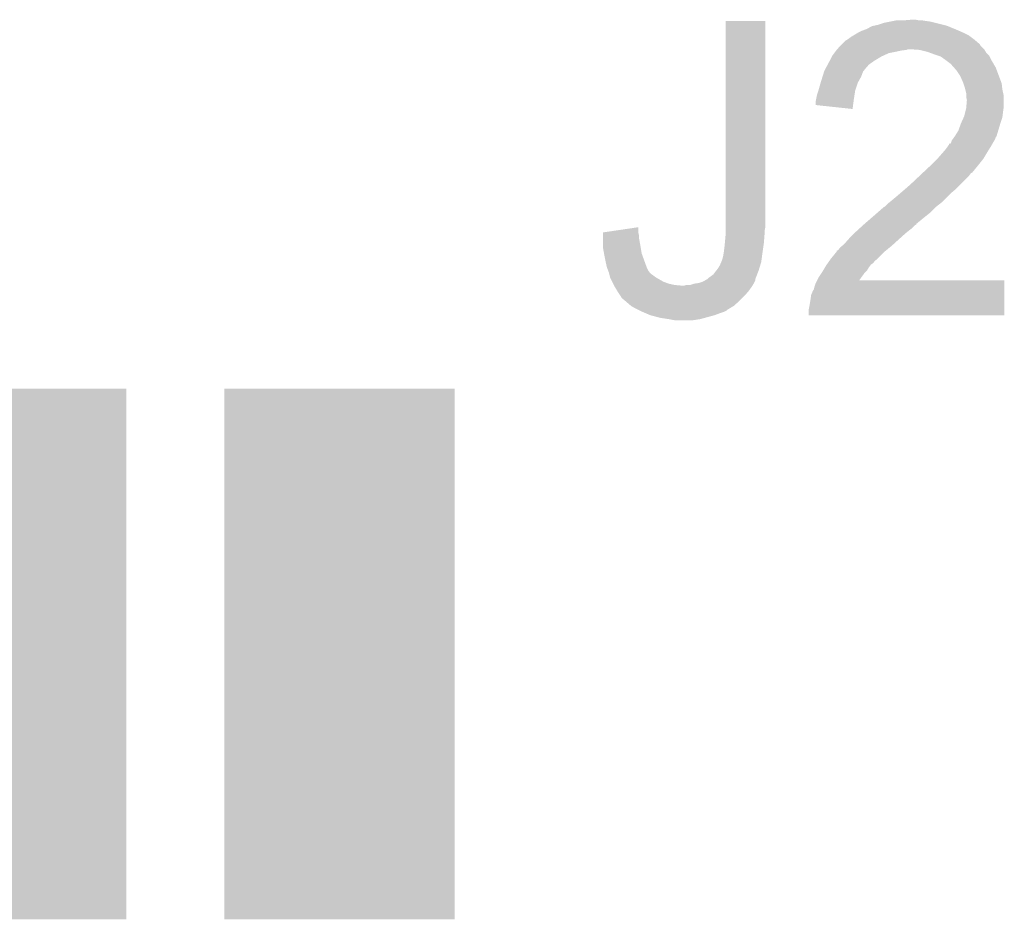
# Model space of a CAD drawing. Extents: x -9 to 122, y -9 to 65.
# Tile 307 of 308: x 110.03 to 113.83, y 56.93 to 60.41. Entities that reach past the tile are written whole.
import ezdxf

# ---------------------------------------------------------------- set-up
doc = ezdxf.new("R2010")
doc.units = 0
doc.layers.get('0').update_dxf_attribs({"linetype": 'CONTINUOUS'})
doc.layers.add('CLICKER_4_FOR_R7FA4M2A_V100_GTO', color=12, linetype='CONTINUOUS')
doc.layers.add('CLICKER_4_FOR_R7FA4M2A_V100_GTS', color=13, linetype='CONTINUOUS')

# ---------------------------------------------------------------- blocks, each defined once
blk = doc.blocks.new('RECTANGLE_203')
blk.add_solid([(0.44577, 1.02616), (0.44577, -1.02616), (-0.44577, 1.02616), (-0.44577, -1.02616)])

msp = doc.modelspace()

# ---------------------------------------------------------------- linework, layer by layer
at = {"layer": 'CLICKER_4_FOR_R7FA4M2A_V100_GTO'}
for points in [[(112.75568, 59.6265), (112.7557, 60.403718), (112.90808, 59.6265), (112.90808, 60.403718)], [(112.7557, 60.403718), (112.755702, 60.40374), (112.90808, 60.403718), (112.755702, 60.40374)], [(113.301782, 60.37326), (113.319564, 60.383422), (113.639964, 60.37326), (113.615282, 60.383422)], [(113.319564, 60.383422), (113.330974, 60.385958), (113.615282, 60.383422), (113.609122, 60.385958)], [(113.330974, 60.385958), (113.34242, 60.388502), (113.609122, 60.385958), (113.598948, 60.388502)], [(113.34242, 60.388502), (113.365282, 60.39612), (113.598948, 60.388502), (113.56848, 60.39612)], [(113.365282, 60.39612), (113.390682, 60.4012), (113.56848, 60.39612), (113.54816, 60.4012)], [(113.390682, 60.4012), (113.403382, 60.40374), (113.54816, 60.4012), (113.53038, 60.40374)], [(113.403382, 60.40374), (113.416082, 60.40628), (113.53038, 60.40374), (113.515142, 60.40628)], [(113.44402, 60.40628), (113.474498, 60.40882), (113.502442, 60.40628), (113.489742, 60.40882)], [(113.23066, 60.33516), (113.240822, 60.342782), (113.712414, 60.33516), (113.70225, 60.342782)], [(113.240822, 60.342782), (113.249282, 60.347858), (113.70225, 60.342782), (113.69548, 60.347858)], [(113.249282, 60.347858), (113.26622, 60.35802), (113.69548, 60.347858), (113.67516, 60.35802)], [(113.26622, 60.35802), (113.28146, 60.36564), (113.67516, 60.35802), (113.658016, 60.36564)], [(113.28146, 60.36564), (113.288234, 60.36818), (113.658016, 60.36564), (113.6523, 60.36818)], [(113.288234, 60.36818), (113.301782, 60.37326), (113.6523, 60.36818), (113.639964, 60.37326)], [(113.186752, 60.29452), (113.197638, 60.30722), (113.753902, 60.29452), (113.741202, 60.30722)], [(113.197638, 60.30722), (113.202714, 60.312296), (113.741202, 60.30722), (113.738662, 60.312296)], [(113.202714, 60.312296), (113.207802, 60.317382), (113.738662, 60.312296), (113.73358, 60.317382)], [(113.207802, 60.317382), (113.217964, 60.327542), (113.73358, 60.317382), (113.721726, 60.327542)], [(113.217964, 60.327542), (113.223042, 60.330082), (113.721726, 60.327542), (113.718762, 60.330082)], [(113.223042, 60.330082), (113.226848, 60.33262), (113.718762, 60.330082), (113.7158, 60.33262)], [(113.226848, 60.33262), (113.23066, 60.33516), (113.7158, 60.33262), (113.712414, 60.33516)], [(113.15827, 60.251342), (113.16589, 60.26658), (113.33226, 60.251342), (113.35766, 60.26658)], [(113.16589, 60.26658), (113.167162, 60.26912), (113.35766, 60.26658), (113.363248, 60.26912)], [(113.167162, 60.26912), (113.174778, 60.279278), (113.363248, 60.26912), (113.385598, 60.279278)], [(113.174778, 60.279278), (113.17859, 60.28436), (113.385598, 60.279278), (113.411, 60.28436)], [(113.17859, 60.28436), (113.1824, 60.28944), (113.411, 60.28436), (113.433862, 60.28944)], [(113.1824, 60.28944), (113.184576, 60.29198), (113.433862, 60.28944), (113.454176, 60.29198)], [(113.184576, 60.29198), (113.186752, 60.294518), (113.454176, 60.29198), (113.459256, 60.294518)], [(113.186752, 60.294518), (113.186752, 60.29452), (113.459256, 60.294518), (113.469422, 60.29452)], [(113.504978, 60.29198), (113.469422, 60.29452), (113.756442, 60.29198), (113.753902, 60.29452)], [(113.504986, 60.291978), (113.504978, 60.29198), (113.756442, 60.291978), (113.756442, 60.29198)], [(113.535458, 60.28436), (113.504986, 60.291978), (113.761014, 60.28436), (113.756442, 60.291978)], [(113.549436, 60.279278), (113.535458, 60.28436), (113.764062, 60.279278), (113.761014, 60.28436)], [(113.5634, 60.2742), (113.549436, 60.279278), (113.76914, 60.2742), (113.764062, 60.279278)], [(113.578652, 60.269116), (113.5634, 60.2742), (113.774222, 60.269116), (113.76914, 60.2742)], [(113.586258, 60.26658), (113.578652, 60.269116), (113.775492, 60.26658), (113.774222, 60.269116)], [(113.604038, 60.253882), (113.586258, 60.26658), (113.78184, 60.253882), (113.775492, 60.26658)], [(113.142096, 60.220858), (113.146162, 60.22848), (113.296698, 60.220858), (113.304318, 60.22848)], [(113.146162, 60.22848), (113.148868, 60.233554), (113.304318, 60.22848), (113.306858, 60.233554)], [(113.148868, 60.233554), (113.157, 60.2488), (113.306858, 60.233554), (113.328628, 60.2488)], [(113.157, 60.2488), (113.15827, 60.251342), (113.328628, 60.2488), (113.33226, 60.251342)], [(113.60404, 60.25388), (113.604038, 60.253882), (113.781842, 60.25388), (113.78184, 60.253882)], [(113.624358, 60.23864), (113.60404, 60.25388), (113.790732, 60.23864), (113.781842, 60.25388)], [(113.6269, 60.2361), (113.624358, 60.23864), (113.792214, 60.2361), (113.790732, 60.23864)], [(113.638188, 60.223402), (113.6269, 60.2361), (113.79962, 60.223402), (113.792214, 60.2361)], [(113.129534, 60.187838), (113.135884, 60.208158), (113.27892, 60.187838), (113.28654, 60.208158)], [(113.135884, 60.208158), (113.13668, 60.210702), (113.28654, 60.208158), (113.288574, 60.210702)], [(113.13668, 60.210702), (113.142096, 60.220858), (113.288574, 60.210702), (113.296698, 60.220858)], [(113.647218, 60.213242), (113.638188, 60.223402), (113.80343, 60.213242), (113.79962, 60.223402)], [(113.662458, 60.190382), (113.647218, 60.213242), (113.812002, 60.190382), (113.80343, 60.213242)], [(113.67262, 60.167518), (113.662458, 60.190382), (113.820576, 60.167518), (113.812002, 60.190382)], [(113.11382, 60.1345), (113.122528, 60.164978), (113.25606, 60.1345), (113.26622, 60.164978)], [(113.122528, 60.164978), (113.12398, 60.17006), (113.26622, 60.164978), (113.269042, 60.17006)], [(113.12398, 60.17006), (113.129534, 60.187838), (113.269042, 60.17006), (113.27892, 60.187838)], [(113.674314, 60.162438), (113.67262, 60.167518), (113.82248, 60.162438), (113.820576, 60.167518)], [(113.68024, 60.144658), (113.674314, 60.162438), (113.824456, 60.144658), (113.82248, 60.162438)], [(113.105184, 60.10148), (113.108742, 60.11926), (113.25098, 60.10148), (113.253714, 60.11926)], [(113.108742, 60.11926), (113.11382, 60.1345), (113.253714, 60.11926), (113.25606, 60.1345)], [(113.68151, 60.13958), (113.68024, 60.144658), (113.82502, 60.13958), (113.824456, 60.144658)], [(113.68532, 60.124342), (113.68151, 60.13958), (113.828406, 60.124342), (113.82502, 60.13958)], [(113.68532, 60.116718), (113.68532, 60.124342), (113.8301, 60.116718), (113.828406, 60.124342)], [(113.68532, 60.109102), (113.68532, 60.116718), (113.8301, 60.109102), (113.8301, 60.116718)], [(113.10366, 60.093862), (113.105184, 60.10148), (113.249958, 60.093862), (113.25098, 60.10148)], [(113.10366, 60.07864), (113.10366, 60.093862), (113.24792, 60.07864), (113.249958, 60.093862)], [(113.245878, 60.063382), (113.10366, 60.07864), (113.245878, 60.063382), (113.24792, 60.07864)], [(113.68786, 60.098942), (113.68532, 60.109102), (113.8301, 60.098942), (113.8301, 60.109102)], [(113.68553, 60.06846), (113.68786, 60.096398), (113.8301, 60.06846), (113.8301, 60.096398)], [(113.68786, 60.096398), (113.68786, 60.098942), (113.8301, 60.096398), (113.8301, 60.098942)], [(113.677702, 60.035442), (113.68151, 60.05068), (113.825652, 60.035442), (113.82756, 60.05068)], [(113.68151, 60.05068), (113.68532, 60.065922), (113.82756, 60.05068), (113.829736, 60.065922)], [(113.68532, 60.065922), (113.68553, 60.06846), (113.829736, 60.065922), (113.8301, 60.06846)], [(113.65484, 59.97956), (113.665, 60.007498), (113.809016, 59.97956), (113.817398, 60.007498)], [(113.665, 60.0075), (113.67539, 60.030358), (113.8174, 60.0075), (113.825018, 60.030358)], [(113.665, 60.007498), (113.665, 60.0075), (113.817398, 60.007498), (113.8174, 60.0075)], [(113.67539, 60.030358), (113.677702, 60.035442), (113.825018, 60.030358), (113.825652, 60.035442)], [(113.64214, 59.95924), (113.65484, 59.97956), (113.802918, 59.95924), (113.809016, 59.97956)], [(113.612022, 59.91606), (113.61928, 59.926224), (113.7793, 59.91606), (113.785108, 59.926224)], [(113.61928, 59.926224), (113.619302, 59.92876), (113.785108, 59.926224), (113.786556, 59.92876)], [(113.619302, 59.92876), (113.624366, 59.928774), (113.786556, 59.92876), (113.786564, 59.928774)], [(113.624366, 59.928774), (113.626898, 59.93384), (113.786564, 59.928774), (113.78946, 59.93384)], [(113.626898, 59.93384), (113.6269, 59.933842), (113.78946, 59.93384), (113.78946, 59.933842)], [(113.6269, 59.933842), (113.629442, 59.941462), (113.78946, 59.933842), (113.794032, 59.941462)], [(113.629442, 59.941462), (113.633066, 59.946538), (113.794032, 59.941462), (113.79708, 59.946538)], [(113.633066, 59.946538), (113.638508, 59.954156), (113.79708, 59.946538), (113.79962, 59.954156)], [(113.638508, 59.954156), (113.640324, 59.956698), (113.79962, 59.954156), (113.802156, 59.956698)], [(113.640324, 59.956698), (113.64214, 59.95924), (113.802156, 59.956698), (113.802918, 59.95924)], [(113.57356, 59.87034), (113.59134, 59.89066), (113.75136, 59.87034), (113.763552, 59.89066)], [(113.59134, 59.89066), (113.595694, 59.89574), (113.763552, 59.89066), (113.7666, 59.89574)], [(113.595694, 59.89574), (113.60658, 59.908438), (113.7666, 59.89574), (113.774536, 59.908438)], [(113.60658, 59.908438), (113.612022, 59.91606), (113.774536, 59.908438), (113.7793, 59.91606)], [(113.54782, 59.84494), (113.55324, 59.85002), (113.73104, 59.84494), (113.735104, 59.85002)], [(113.55324, 59.85002), (113.57356, 59.87034), (113.735104, 59.85002), (113.75136, 59.87034)], [(113.504502, 59.8043), (113.5126, 59.81192), (113.695478, 59.8043), (113.701196, 59.81192)], [(113.5126, 59.81192), (113.515304, 59.814456), (113.701196, 59.81192), (113.7031, 59.814456)], [(113.515304, 59.814456), (113.518016, 59.816998), (113.7031, 59.814456), (113.708176, 59.816998)], [(113.518016, 59.816998), (113.54782, 59.84494), (113.708176, 59.816998), (113.73104, 59.84494)], [(113.4491, 59.7535), (113.46942, 59.77128), (113.644678, 59.7535), (113.662458, 59.77128)], [(113.46942, 59.77128), (113.504502, 59.8043), (113.662458, 59.77128), (113.695478, 59.8043)], [(113.41354, 59.72302), (113.431322, 59.738262), (113.611658, 59.72302), (113.626902, 59.738262)], [(113.431322, 59.738262), (113.446136, 59.75096), (113.626902, 59.738262), (113.64214, 59.75096)], [(113.446136, 59.75096), (113.4491, 59.7535), (113.64214, 59.75096), (113.644678, 59.7535)], [(113.370366, 59.684926), (113.385602, 59.700162), (113.56849, 59.684926), (113.588074, 59.700162)], [(113.385602, 59.700162), (113.388774, 59.7027), (113.588074, 59.700162), (113.591338, 59.7027)], [(113.388774, 59.7027), (113.3983, 59.71032), (113.591338, 59.7027), (113.598958, 59.71032)], [(113.3983, 59.71032), (113.41354, 59.72302), (113.598958, 59.71032), (113.611658, 59.72302)], [(113.32718, 59.64936), (113.341694, 59.662058), (113.529744, 59.64936), (113.545618, 59.662058)], [(113.341694, 59.662058), (113.367822, 59.684918), (113.545618, 59.662058), (113.56848, 59.684918)], [(113.367822, 59.684918), (113.367826, 59.68492), (113.56848, 59.684918), (113.568482, 59.68492)], [(113.367826, 59.68492), (113.370366, 59.684926), (113.568482, 59.68492), (113.56849, 59.684926)], [(112.75568, 59.603638), (112.75568, 59.6265), (112.90808, 59.603638), (112.90808, 59.6265)], [(113.28908, 59.61634), (113.292, 59.618872), (113.492266, 59.61634), (113.49228, 59.618872)], [(113.292, 59.618872), (113.318386, 59.64174), (113.49228, 59.618872), (113.52022, 59.64174)], [(113.318386, 59.64174), (113.32718, 59.64936), (113.52022, 59.64174), (113.529744, 59.64936)], [(112.280714, 59.573158), (112.280718, 59.583318), (112.4204, 59.573158), (112.41786, 59.583318)], [(112.280718, 59.583318), (112.28072, 59.585862), (112.41786, 59.583318), (112.41786, 59.585862)], [(112.28072, 59.585862), (112.41786, 59.606154), (112.41786, 59.585862), (112.41786, 59.606154)], [(112.755218, 59.57824), (112.75568, 59.583318), (112.90554, 59.57824), (112.90554, 59.583318)], [(112.75568, 59.590938), (112.75568, 59.603638), (112.90554, 59.590938), (112.90808, 59.603638)], [(112.75568, 59.583318), (112.75568, 59.590938), (112.90554, 59.583318), (112.90554, 59.590938)], [(113.2332, 59.563), (113.25352, 59.58332), (113.429062, 59.563), (113.45164, 59.58332)], [(113.25352, 59.58332), (113.2586, 59.5884), (113.45164, 59.58332), (113.45799, 59.5884)], [(113.2586, 59.5884), (113.26414, 59.59348), (113.45799, 59.5884), (113.46434, 59.59348)], [(113.26414, 59.59348), (113.272454, 59.6011), (113.46434, 59.59348), (113.474498, 59.6011)], [(113.272454, 59.6011), (113.286306, 59.613798), (113.474498, 59.6011), (113.4872, 59.613798)], [(113.286306, 59.613798), (113.289072, 59.616334), (113.4872, 59.613798), (113.492266, 59.616334)], [(113.289072, 59.616334), (113.28908, 59.61634), (113.492266, 59.616334), (113.492266, 59.61634)], [(112.280702, 59.53506), (112.280712, 59.562998), (112.42548, 59.53506), (112.4204, 59.562998)], [(112.280712, 59.562998), (112.280714, 59.573158), (112.4204, 59.562998), (112.4204, 59.573158)], [(112.7506, 59.52998), (112.752124, 59.54522), (112.900822, 59.52998), (112.903, 59.54522)], [(112.752124, 59.54522), (112.75314, 59.55538), (112.903, 59.54522), (112.90378, 59.55538)], [(112.75314, 59.55538), (112.755218, 59.57824), (112.90378, 59.55538), (112.90554, 59.57824)], [(113.21288, 59.54014), (113.230942, 59.56046), (113.403886, 59.54014), (113.42624, 59.56046)], [(113.230942, 59.56046), (113.2332, 59.563), (113.42624, 59.56046), (113.429062, 59.563)], [(112.2807, 59.527438), (112.280702, 59.53506), (112.426752, 59.527438), (112.42548, 59.53506)], [(112.284858, 59.50458), (112.2807, 59.527438), (112.430562, 59.50458), (112.426752, 59.527438)], [(112.74552, 59.49442), (112.74806, 59.50966), (112.895888, 59.49442), (112.89792, 59.50966)], [(112.74806, 59.50966), (112.7506, 59.52998), (112.89792, 59.50966), (112.900822, 59.52998)], [(113.16208, 59.48426), (113.184936, 59.512202), (113.342418, 59.48426), (113.370362, 59.512202)], [(113.184936, 59.512202), (113.18494, 59.512206), (113.370362, 59.512202), (113.370366, 59.512206)], [(113.18494, 59.512206), (113.184954, 59.514746), (113.370366, 59.512206), (113.37347, 59.514746)], [(113.184954, 59.514746), (113.19002, 59.517284), (113.37347, 59.514746), (113.376572, 59.517284)], [(113.19002, 59.517284), (113.197642, 59.527442), (113.376572, 59.517284), (113.388986, 59.527442)], [(113.197642, 59.527442), (113.206786, 59.535062), (113.388986, 59.527442), (113.3983, 59.535062)], [(113.206786, 59.535062), (113.21288, 59.54014), (113.3983, 59.535062), (113.403886, 59.54014)], [(112.28578, 59.4995), (112.284858, 59.50458), (112.43241, 59.4995), (112.430562, 59.50458)], [(112.29086, 59.4741), (112.28578, 59.4995), (112.441646, 59.4741), (112.43241, 59.4995)], [(112.29594, 59.451242), (112.29086, 59.4741), (112.449956, 59.451242), (112.441646, 59.4741)], [(112.73282, 59.458862), (112.73826, 59.471558), (112.888934, 59.458862), (112.89284, 59.471558)], [(112.73826, 59.471558), (112.74044, 59.47664), (112.89284, 59.471558), (112.893516, 59.47664)], [(112.74044, 59.47664), (112.742978, 59.48426), (112.893516, 59.47664), (112.894532, 59.48426)], [(112.742978, 59.48426), (112.74552, 59.49442), (112.894532, 59.48426), (112.895888, 59.49442)], [(113.149632, 59.46648), (113.153184, 59.471554), (113.32464, 59.46648), (113.329714, 59.471554)], [(113.153184, 59.471554), (113.15496, 59.47409), (113.329714, 59.471554), (113.32972, 59.47409)], [(113.15496, 59.47409), (113.1603, 59.48172), (113.32972, 59.47409), (113.339878, 59.48172)], [(113.1603, 59.48172), (113.16208, 59.48426), (113.339878, 59.48172), (113.342418, 59.48426)], [(112.296894, 59.4487), (112.29594, 59.451242), (112.45088, 59.4487), (112.449956, 59.451242)], [(112.300702, 59.43854), (112.296894, 59.4487), (112.455962, 59.43854), (112.45088, 59.4487)], [(112.303558, 59.430922), (112.300702, 59.43854), (112.461676, 59.430922), (112.455962, 59.43854)], [(112.304194, 59.42838), (112.303558, 59.430922), (112.463582, 59.42838), (112.461676, 59.430922)], [(112.707422, 59.423302), (112.71504, 59.43346), (112.87682, 59.423302), (112.880728, 59.43346)], [(112.71504, 59.43346), (112.719104, 59.43854), (112.880728, 59.43346), (112.882682, 59.43854)], [(112.719104, 59.43854), (112.725202, 59.446162), (112.882682, 59.43854), (112.885026, 59.446162)], [(112.725202, 59.446162), (112.73282, 59.458862), (112.885026, 59.446162), (112.888934, 59.458862)], [(113.125672, 59.428378), (113.12906, 59.433458), (113.29162, 59.428378), (113.296698, 59.433458)], [(113.12906, 59.433458), (113.132106, 59.438538), (113.296698, 59.433458), (113.301778, 59.438538)], [(113.132106, 59.438538), (113.139724, 59.451238), (113.301778, 59.438538), (113.309398, 59.451238)], [(113.139724, 59.451238), (113.144298, 59.45886), (113.309398, 59.451238), (113.315114, 59.45886)], [(113.144298, 59.45886), (113.146074, 59.461398), (113.315114, 59.45886), (113.317018, 59.461398)], [(113.146074, 59.461398), (113.149632, 59.46648), (113.317018, 59.461398), (113.32464, 59.46648)], [(112.30483, 59.42584), (112.304194, 59.42838), (112.46612, 59.42584), (112.463582, 59.42838)], [(112.3061, 59.42076), (112.30483, 59.42584), (112.47374, 59.42076), (112.46612, 59.42584)], [(112.308004, 59.413138), (112.3061, 59.42076), (112.483902, 59.413138), (112.47374, 59.42076)], [(112.308638, 59.410602), (112.308004, 59.413138), (112.48813, 59.410602), (112.483902, 59.413138)], [(112.31118, 59.40552), (112.308638, 59.410602), (112.4966, 59.40552), (112.48813, 59.410602)], [(112.31626, 59.39536), (112.31118, 59.40552), (112.51438, 59.39536), (112.4966, 59.40552)], [(112.32007, 59.38774), (112.31626, 59.39536), (112.534702, 59.38774), (112.51438, 59.39536)], [(112.651542, 59.390282), (112.666782, 59.39536), (112.8649, 59.390282), (112.867438, 59.39536)], [(112.666782, 59.39536), (112.675662, 59.400436), (112.867438, 59.39536), (112.869978, 59.400436)], [(112.675662, 59.400436), (112.684548, 59.405516), (112.869978, 59.400436), (112.86998, 59.405516)], [(112.684548, 59.405516), (112.68456, 59.405522), (112.86998, 59.405516), (112.869982, 59.405522)], [(112.68456, 59.405522), (112.68964, 59.4106), (112.869982, 59.405522), (112.871934, 59.4106)], [(112.68964, 59.4106), (112.69726, 59.41568), (112.871934, 59.4106), (112.873888, 59.41568)], [(112.69726, 59.41568), (112.707422, 59.423302), (112.873888, 59.41568), (112.87682, 59.423302)], [(113.10366, 59.39028), (113.108728, 59.400418), (113.832638, 59.39028), (113.83264, 59.400418)], [(113.108728, 59.400418), (113.10874, 59.40044), (113.83264, 59.400418), (113.271344, 59.40044)], [(113.10874, 59.40044), (113.113822, 59.410602), (113.271344, 59.40044), (113.278718, 59.410602)], [(113.113822, 59.410602), (113.125672, 59.428378), (113.278718, 59.410602), (113.29162, 59.428378)], [(112.32261, 59.38266), (112.32007, 59.38774), (112.557562, 59.38266), (112.534702, 59.38774)], [(112.32388, 59.38012), (112.32261, 59.38266), (112.585498, 59.38012), (112.557562, 59.38266)], [(112.325404, 59.37758), (112.32388, 59.38012), (112.857282, 59.37758), (112.858804, 59.38012)], [(112.336072, 59.3598), (112.325404, 59.37758), (112.84458, 59.3598), (112.857282, 59.37758)], [(112.33912, 59.354718), (112.336072, 59.3598), (112.840224, 59.354718), (112.84458, 59.3598)], [(112.347586, 59.34202), (112.33912, 59.354718), (112.829342, 59.34202), (112.840224, 59.354718)], [(112.585498, 59.38012), (112.595662, 59.380122), (112.858804, 59.38012), (112.858806, 59.380122)], [(112.595662, 59.380122), (112.603284, 59.38266), (112.858806, 59.380122), (112.860328, 59.38266)], [(112.603284, 59.38266), (112.618522, 59.382662), (112.860328, 59.38266), (112.860328, 59.382662)], [(112.618522, 59.382662), (112.633762, 59.38774), (112.860328, 59.382662), (112.863374, 59.38774)], [(112.633762, 59.38774), (112.651542, 59.390282), (112.863374, 59.38774), (112.8649, 59.390282)], [(113.085882, 59.344562), (113.093502, 59.36234), (113.83263, 59.344562), (113.832632, 59.36234)], [(113.093502, 59.36234), (113.096042, 59.364886), (113.832632, 59.36234), (113.832634, 59.364886)], [(113.096042, 59.364886), (113.09858, 59.375038), (113.832634, 59.364886), (113.832634, 59.375038)], [(113.09858, 59.375038), (113.10366, 59.39028), (113.832634, 59.375038), (113.832638, 59.39028)], [(112.349278, 59.339482), (112.347586, 59.34202), (112.826802, 59.339482), (112.829342, 59.34202)], [(112.351818, 59.334404), (112.349278, 59.339482), (112.821724, 59.334404), (112.826802, 59.339482)], [(112.356902, 59.329318), (112.351818, 59.334404), (112.816638, 59.329318), (112.821724, 59.334404)], [(112.366044, 59.3217), (112.356902, 59.329318), (112.80902, 59.3217), (112.816638, 59.329318)], [(112.37214, 59.31662), (112.366044, 59.3217), (112.803304, 59.31662), (112.80902, 59.3217)], [(112.38992, 59.30138), (112.37214, 59.31662), (112.78616, 59.30138), (112.803304, 59.31662)], [(113.07826, 59.2963), (113.08334, 59.32678), (113.832622, 59.2963), (113.832626, 59.32678)], [(113.08334, 59.32678), (113.085882, 59.344562), (113.832626, 59.32678), (113.83263, 59.344562)], [(112.389924, 59.301378), (112.38992, 59.30138), (112.786158, 59.301378), (112.78616, 59.30138)], [(112.407702, 59.29122), (112.389924, 59.301378), (112.769228, 59.29122), (112.786158, 59.301378)], [(112.417866, 59.286138), (112.407702, 59.29122), (112.760758, 59.286138), (112.769228, 59.29122)], [(112.422946, 59.283598), (112.417866, 59.286138), (112.758216, 59.283598), (112.760758, 59.286138)], [(112.42802, 59.28106), (112.422946, 59.283598), (112.753138, 59.28106), (112.758216, 59.283598)], [(112.433948, 59.27852), (112.42802, 59.28106), (112.748058, 59.27852), (112.753138, 59.28106)], [(112.4458, 59.27344), (112.433948, 59.27852), (112.73282, 59.27344), (112.748058, 59.27852)], [(113.07572, 59.283602), (113.07826, 59.2963), (113.83262, 59.283602), (113.832622, 59.2963)], [(113.07572, 59.265842), (113.07572, 59.283602), (113.832618, 59.265842), (113.83262, 59.283602)], [(112.463574, 59.265822), (112.4458, 59.27344), (112.712502, 59.265822), (112.73282, 59.27344)], [(112.463578, 59.26582), (112.463574, 59.265822), (112.712494, 59.26582), (112.712502, 59.265822)], [(112.501678, 59.25566), (112.463578, 59.26582), (112.675244, 59.25566), (112.712494, 59.26582)], [(112.5347, 59.25058), (112.501678, 59.25566), (112.65662, 59.25058), (112.675244, 59.25566)], [(112.5474, 59.24804), (112.5347, 59.25058), (112.640108, 59.24804), (112.65662, 59.25058)], [(112.562638, 59.2455), (112.5474, 59.24804), (112.623598, 59.2455), (112.640108, 59.24804)], [(113.832618, 59.26582), (113.07572, 59.265842), (113.832618, 59.26582), (113.832618, 59.265842)]]:
    msp.add_solid(points, dxfattribs=at)

# ---------------------------------------------------------------- block references
at = {"layer": 'CLICKER_4_FOR_R7FA4M2A_V100_GTS'}
for p in [(109.99216, 57.95518), (111.26216, 57.95518)]:
    msp.add_blockref('RECTANGLE_203', p, dxfattribs=at)

doc.saveas('drawing.dxf')
